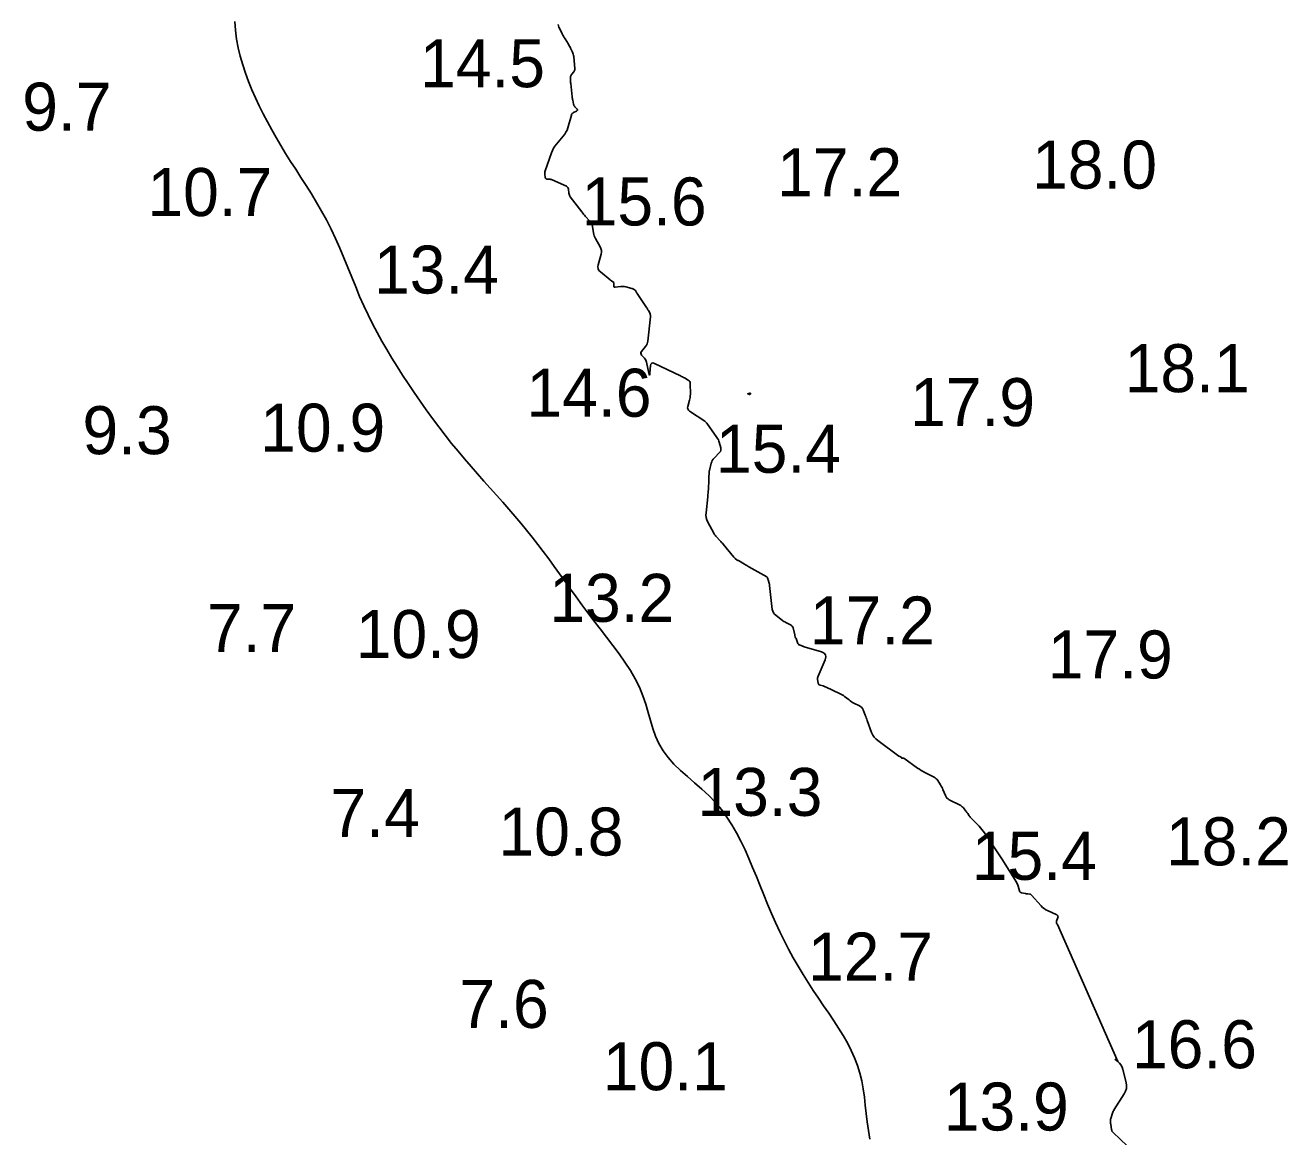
# Model space of a CAD drawing. Extents: x 3040093 to 3056816, y 408076 to 509144.
# Drawn here: x 3043857.3 to 3043988.8, y 435976.4 to 436092.1 of the extents above; entities that cross this region are included whole.
import ezdxf

# ---------------------------------------------------------------- set-up
doc = ezdxf.new("R2010")
doc.units = 0
for name, color, linetype in [('V-CHAN-CONT-EL12-1112', 7, 'Continuous'), ('V-CHAN-CONT-EL15', 7, 'Continuous'), ('V-TOPO-SOUN-0810', 7, 'Continuous')]:
    doc.layers.add(name, color=color, linetype=linetype)

msp = doc.modelspace()

# ---------------------------------------------------------------- linework, layer by layer
at = {"layer": 'V-CHAN-CONT-EL12-1112'}
msp.add_lwpolyline([(3043945.24, 435976.13), (3043945.09, 435977.03), (3043944.98, 435977.92), (3043944.87, 435978.8), (3043944.77, 435979.67), (3043944.67, 435980.52), (3043944.55, 435981.36), (3043944.4, 435982.19), (3043944.21, 435983), (3043943.96, 435983.8), (3043943.66, 435984.6), (3043943.31, 435985.38), (3043942.9, 435986.15), (3043942.46, 435986.92), (3043941.99, 435987.69), (3043941.48, 435988.46), (3043940.96, 435989.24), (3043940.43, 435990.03), (3043939.9, 435990.82), (3043939.36, 435991.63), (3043938.83, 435992.45), (3043938.3, 435993.29), (3043937.78, 435994.15), (3043937.27, 435995.02), (3043936.78, 435995.91), (3043936.31, 435996.81), (3043935.86, 435997.74), (3043935.43, 435998.69), (3043935.01, 435999.64), (3043934.6, 436000.6), (3043934.21, 436001.57), (3043933.82, 436002.53), (3043933.43, 436003.49), (3043933.04, 436004.43), (3043932.65, 436005.36), (3043932.25, 436006.28), (3043931.82, 436007.17), (3043931.37, 436008.03), (3043930.89, 436008.87), (3043930.36, 436009.68), (3043929.79, 436010.46), (3043929.16, 436011.2), (3043928.48, 436011.91), (3043927.75, 436012.59), (3043927, 436013.24), (3043926.25, 436013.89), (3043925.53, 436014.54), (3043924.85, 436015.2), (3043924.24, 436015.88), (3043923.71, 436016.58), (3043923.28, 436017.33), (3043922.94, 436018.1), (3043922.65, 436018.91), (3043922.4, 436019.73), (3043922.16, 436020.58), (3043921.91, 436021.44), (3043921.62, 436022.31), (3043921.26, 436023.19), (3043920.82, 436024.07), (3043920.31, 436024.94), (3043919.75, 436025.82), (3043919.13, 436026.69), (3043918.48, 436027.55), (3043917.82, 436028.41), (3043917.16, 436029.27), (3043916.5, 436030.11), (3043915.87, 436030.95), (3043915.26, 436031.78), (3043914.66, 436032.6), (3043914.08, 436033.42), (3043913.51, 436034.22), (3043912.95, 436035.01), (3043912.38, 436035.79), (3043911.82, 436036.56), (3043911.25, 436037.32), (3043910.67, 436038.07), (3043910.09, 436038.82), (3043909.5, 436039.55), (3043908.9, 436040.29), (3043908.29, 436041.02), (3043907.67, 436041.74), (3043907.04, 436042.47), (3043906.39, 436043.2), (3043905.73, 436043.93), (3043905.07, 436044.67), (3043904.4, 436045.42), (3043903.73, 436046.19), (3043903.05, 436046.97), (3043902.37, 436047.77), (3043901.7, 436048.6), (3043901.03, 436049.45), (3043900.36, 436050.31), (3043899.71, 436051.2), (3043899.06, 436052.1), (3043898.42, 436053), (3043897.8, 436053.91), (3043897.19, 436054.82), (3043896.6, 436055.71), (3043896.03, 436056.6), (3043895.48, 436057.48), (3043894.95, 436058.36), (3043894.44, 436059.25), (3043893.94, 436060.14), (3043893.46, 436061.05), (3043893, 436061.97), (3043892.56, 436062.92), (3043892.13, 436063.89), (3043891.72, 436064.89), (3043891.31, 436065.9), (3043890.9, 436066.91), (3043890.49, 436067.93), (3043890.06, 436068.94), (3043889.62, 436069.94), (3043889.16, 436070.92), (3043888.67, 436071.87), (3043888.16, 436072.79), (3043887.64, 436073.7), (3043887.1, 436074.58), (3043886.55, 436075.45), (3043886.01, 436076.3), (3043885.47, 436077.14), (3043884.94, 436077.97), (3043884.42, 436078.8), (3043883.92, 436079.62), (3043883.44, 436080.44), (3043882.97, 436081.26), (3043882.53, 436082.08), (3043882.1, 436082.91), (3043881.68, 436083.74), (3043881.29, 436084.58), (3043880.92, 436085.42), (3043880.56, 436086.28), (3043880.24, 436087.15), (3043879.95, 436088.02), (3043879.7, 436088.91), (3043879.48, 436089.8), (3043879.31, 436090.71), (3043879.19, 436091.62), (3043879.12, 436092.54)], dxfattribs=at)
at = {"layer": 'V-CHAN-CONT-EL15'}
for points in [[(3043971.05, 435984.22), (3043964.77, 435998.5), (3043964.71, 435998.57), (3043964.67, 435998.65), (3043964.67, 435998.73), (3043964.69, 435998.83), (3043964.82, 435999.21), (3043964.84, 435999.3), (3043964.83, 435999.38), (3043964.78, 435999.44), (3043964.71, 435999.49), (3043963.75, 435999.93), (3043963.56, 436000.02), (3043963.39, 436000.14), (3043963.23, 436000.27), (3043963.09, 436000.42), (3043962.09, 436001.55), (3043962.05, 436001.59), (3043962, 436001.62), (3043961.96, 436001.64), (3043961.9, 436001.65), (3043961.68, 436001.67), (3043961.62, 436001.67), (3043961.57, 436001.68), (3043961.51, 436001.69), (3043961.46, 436001.7), (3043961.03, 436001.79), (3043960.95, 436001.82), (3043960.89, 436001.87), (3043960.84, 436001.93), (3043960.81, 436002.01), (3043960.68, 436002.49), (3043960.65, 436002.6), (3043960.61, 436002.7), (3043960.56, 436002.8), (3043960.51, 436002.9), (3043958.97, 436005.33), (3043958.77, 436005.64), (3043958.57, 436005.95), (3043958.36, 436006.26), (3043958.16, 436006.56), (3043957.17, 436008.04), (3043957.04, 436008.22), (3043956.9, 436008.39), (3043956.76, 436008.56), (3043956.61, 436008.72), (3043955.79, 436009.56), (3043955.74, 436009.61), (3043955.69, 436009.67), (3043955.64, 436009.73), (3043955.6, 436009.79), (3043955.43, 436010.04), (3043955.38, 436010.11), (3043955.34, 436010.17), (3043955.3, 436010.23), (3043955.25, 436010.29), (3043954.99, 436010.63), (3043954.93, 436010.7), (3043954.86, 436010.76), (3043954.78, 436010.82), (3043954.7, 436010.87), (3043953.51, 436011.48), (3043953.38, 436011.56), (3043953.27, 436011.66), (3043953.18, 436011.78), (3043953.11, 436011.92), (3043952.85, 436012.55), (3043952.8, 436012.67), (3043952.74, 436012.79), (3043952.67, 436012.9), (3043952.61, 436013.02), (3043952.33, 436013.47), (3043952.25, 436013.58), (3043952.16, 436013.67), (3043952.06, 436013.75), (3043951.95, 436013.82), (3043950.98, 436014.31), (3043950.79, 436014.42), (3043950.59, 436014.53), (3043950.4, 436014.65), (3043950.22, 436014.78), (3043948.78, 436015.8), (3043948.77, 436015.81), (3043948.75, 436015.81), (3043948.72, 436015.82), (3043948.7, 436015.82), (3043948.6, 436015.81), (3043948.58, 436015.81), (3043948.57, 436015.81), (3043948.57, 436015.82), (3043948.56, 436015.83), (3043948.55, 436015.89), (3043948.54, 436015.9), (3043948.54, 436015.91), (3043948.53, 436015.92), (3043948.52, 436015.93), (3043948.38, 436015.98), (3043948.35, 436015.99), (3043948.32, 436016), (3043948.3, 436016.02), (3043948.27, 436016.03), (3043946.06, 436017.64), (3043945.85, 436017.81), (3043945.68, 436018), (3043945.54, 436018.22), (3043945.43, 436018.47), (3043944.97, 436019.72), (3043944.92, 436019.86), (3043944.87, 436020), (3043944.82, 436020.14), (3043944.76, 436020.28), (3043944.55, 436020.84), (3043944.49, 436020.97), (3043944.41, 436021.08), (3043944.3, 436021.17), (3043944.18, 436021.25), (3043943.59, 436021.55), (3043943.45, 436021.62), (3043943.33, 436021.69), (3043943.2, 436021.78), (3043943.08, 436021.87), (3043942.61, 436022.25), (3043942.49, 436022.34), (3043942.37, 436022.42), (3043942.24, 436022.49), (3043942.1, 436022.56), (3043940.68, 436023.22), (3043940.6, 436023.25), (3043940.53, 436023.28), (3043940.45, 436023.31), (3043940.37, 436023.33), (3043940.06, 436023.42), (3043939.98, 436023.45), (3043939.93, 436023.49), (3043939.89, 436023.55), (3043939.87, 436023.63), (3043939.81, 436024), (3043939.8, 436024.09), (3043939.8, 436024.18), (3043939.82, 436024.26), (3043939.85, 436024.35), (3043940.59, 436026.07), (3043940.67, 436026.35), (3043940.63, 436026.58), (3043940.48, 436026.76), (3043940.21, 436026.88), (3043938.39, 436027.42), (3043938.33, 436027.44), (3043938.27, 436027.46), (3043938.21, 436027.48), (3043938.15, 436027.51), (3043937.91, 436027.6), (3043937.85, 436027.63), (3043937.81, 436027.67), (3043937.77, 436027.72), (3043937.74, 436027.77), (3043937.56, 436028.26), (3043937.52, 436028.36), (3043937.48, 436028.46), (3043937.45, 436028.57), (3043937.42, 436028.67), (3043937.25, 436029.37), (3043937.21, 436029.47), (3043937.15, 436029.56), (3043937.08, 436029.63), (3043936.99, 436029.69), (3043936.58, 436029.89), (3043936.48, 436029.94), (3043936.39, 436030), (3043936.29, 436030.06), (3043936.2, 436030.12), (3043935.44, 436030.69), (3043935.3, 436030.81), (3043935.2, 436030.96), (3043935.13, 436031.12), (3043935.09, 436031.3), (3043934.81, 436033.79), (3043934.8, 436033.86), (3043934.79, 436033.92), (3043934.77, 436033.99), (3043934.75, 436034.05), (3043934.65, 436034.38), (3043934.64, 436034.41), (3043934.63, 436034.44), (3043934.62, 436034.47), (3043934.62, 436034.49), (3043934.58, 436034.6), (3043934.57, 436034.63), (3043934.56, 436034.65), (3043934.54, 436034.67), (3043934.52, 436034.68), (3043932.64, 436035.74), (3043932.53, 436035.81), (3043932.42, 436035.87), (3043932.31, 436035.94), (3043932.2, 436036.01), (3043931.56, 436036.4), (3043931.55, 436036.4), (3043931.54, 436036.41), (3043931.53, 436036.41), (3043931.52, 436036.41), (3043931.47, 436036.41), (3043931.46, 436036.41), (3043931.45, 436036.41), (3043931.44, 436036.42), (3043931.43, 436036.43), (3043931.22, 436036.61), (3043931.19, 436036.64), (3043931.15, 436036.68), (3043931.12, 436036.72), (3043931.09, 436036.75), (3043929.98, 436038.1), (3043929.9, 436038.19), (3043929.81, 436038.29), (3043929.73, 436038.38), (3043929.64, 436038.48), (3043929.29, 436038.85), (3043929.2, 436038.94), (3043929.13, 436039.04), (3043929.05, 436039.14), (3043928.99, 436039.25), (3043928.37, 436040.4), (3043928.27, 436040.63), (3043928.2, 436040.87), (3043928.18, 436041.12), (3043928.19, 436041.37), (3043928.37, 436043.04), (3043928.39, 436043.23), (3043928.41, 436043.43), (3043928.42, 436043.62), (3043928.43, 436043.81), (3043928.47, 436044.82), (3043928.48, 436044.9), (3043928.48, 436044.98), (3043928.48, 436045.06), (3043928.49, 436045.14), (3043928.5, 436045.46), (3043928.51, 436045.54), (3043928.52, 436045.62), (3043928.53, 436045.7), (3043928.55, 436045.78), (3043928.73, 436046.53), (3043928.78, 436046.68), (3043928.84, 436046.82), (3043928.93, 436046.95), (3043929.03, 436047.06), (3043929.59, 436047.65), (3043929.68, 436047.76), (3043929.72, 436047.88), (3043929.74, 436048), (3043929.72, 436048.14), (3043929.57, 436048.71), (3043929.52, 436048.84), (3043929.47, 436048.98), (3043929.4, 436049.1), (3043929.32, 436049.22), (3043928.26, 436050.7), (3043928.25, 436050.72), (3043928.23, 436050.74), (3043928.22, 436050.76), (3043928.2, 436050.77), (3043928.13, 436050.85), (3043928.11, 436050.87), (3043928.1, 436050.88), (3043928.08, 436050.9), (3043928.06, 436050.91), (3043926.46, 436051.96), (3043926.35, 436052.06), (3043926.28, 436052.18), (3043926.26, 436052.31), (3043926.28, 436052.45), (3043926.47, 436053.08), (3043926.51, 436053.23), (3043926.53, 436053.39), (3043926.55, 436053.55), (3043926.56, 436053.71), (3043926.55, 436054.84), (3043926.54, 436054.95), (3043926.5, 436055.04), (3043926.43, 436055.12), (3043926.34, 436055.18), (3043925.94, 436055.41), (3043925.84, 436055.47), (3043925.73, 436055.52), (3043925.63, 436055.57), (3043925.53, 436055.62), (3043922.81, 436056.92), (3043922.65, 436056.97), (3043922.54, 436056.95), (3043922.46, 436056.86), (3043922.42, 436056.7), (3043922.35, 436055.91), (3043922.33, 436055.77), (3043922.3, 436055.71), (3043922.27, 436055.76), (3043922.23, 436055.91), (3043922, 436057.05), (3043921.97, 436057.17), (3043921.93, 436057.27), (3043921.87, 436057.37), (3043921.8, 436057.46), (3043921.48, 436057.8), (3043921.42, 436057.89), (3043921.4, 436057.98), (3043921.41, 436058.07), (3043921.47, 436058.16), (3043921.9, 436058.7), (3043921.98, 436058.82), (3043922.05, 436058.95), (3043922.1, 436059.09), (3043922.13, 436059.24), (3043922.42, 436061.77), (3043922.42, 436061.86), (3043922.41, 436061.95), (3043922.39, 436062.03), (3043922.36, 436062.11), (3043922.19, 436062.43), (3043922.14, 436062.51), (3043922.1, 436062.59), (3043922.05, 436062.67), (3043922, 436062.74), (3043921.02, 436064.2), (3043921, 436064.23), (3043920.98, 436064.26), (3043920.97, 436064.29), (3043920.95, 436064.32), (3043920.89, 436064.46), (3043920.87, 436064.49), (3043920.85, 436064.52), (3043920.83, 436064.54), (3043920.8, 436064.56), (3043920.63, 436064.66), (3043920.6, 436064.68), (3043920.56, 436064.69), (3043920.52, 436064.71), (3043920.47, 436064.72), (3043919.83, 436064.91), (3043919.71, 436064.93), (3043919.58, 436064.95), (3043919.46, 436064.95), (3043919.33, 436064.94), (3043918.72, 436064.85), (3043918.66, 436064.85), (3043918.62, 436064.87), (3043918.59, 436064.91), (3043918.58, 436064.97), (3043918.58, 436065.3), (3043918.57, 436065.34), (3043918.56, 436065.38), (3043918.54, 436065.41), (3043918.5, 436065.43), (3043918.35, 436065.52), (3043918.32, 436065.54), (3043918.28, 436065.57), (3043918.24, 436065.59), (3043918.21, 436065.62), (3043917.19, 436066.45), (3043917.04, 436066.61), (3043916.95, 436066.78), (3043916.92, 436066.98), (3043916.95, 436067.2), (3043917.26, 436068.3), (3043917.3, 436068.5), (3043917.3, 436068.7), (3043917.25, 436068.89), (3043917.17, 436069.08), (3043916.68, 436069.93), (3043916.61, 436070.07), (3043916.55, 436070.22), (3043916.51, 436070.36), (3043916.47, 436070.52), (3043916.33, 436071.39), (3043916.33, 436071.42), (3043916.32, 436071.45), (3043916.3, 436071.47), (3043916.29, 436071.5), (3043916.21, 436071.59), (3043916.19, 436071.62), (3043916.17, 436071.64), (3043916.15, 436071.67), (3043916.13, 436071.69), (3043915.62, 436072.27), (3043915.53, 436072.37), (3043915.44, 436072.48), (3043915.35, 436072.59), (3043915.27, 436072.7), (3043914.06, 436074.27), (3043914, 436074.36), (3043913.96, 436074.45), (3043913.93, 436074.55), (3043913.91, 436074.65), (3043913.87, 436075.07), (3043913.85, 436075.17), (3043913.8, 436075.25), (3043913.74, 436075.31), (3043913.65, 436075.37), (3043912.16, 436076.04), (3043912.09, 436076.07), (3043912.03, 436076.09), (3043911.96, 436076.1), (3043911.89, 436076.11), (3043911.61, 436076.13), (3043911.54, 436076.15), (3043911.5, 436076.18), (3043911.46, 436076.22), (3043911.45, 436076.28), (3043911.4, 436076.65), (3043911.4, 436076.73), (3043911.4, 436076.81), (3043911.42, 436076.89), (3043911.44, 436076.97), (3043912.09, 436078.85), (3043912.19, 436079.09), (3043912.31, 436079.33), (3043912.45, 436079.55), (3043912.61, 436079.76), (3043913.32, 436080.58), (3043913.48, 436080.79), (3043913.61, 436081), (3043913.72, 436081.23), (3043913.8, 436081.47), (3043914.17, 436082.78), (3043914.2, 436082.87), (3043914.25, 436082.94), (3043914.31, 436082.99), (3043914.38, 436083.04), (3043914.72, 436083.21), (3043914.78, 436083.25), (3043914.81, 436083.29), (3043914.8, 436083.34), (3043914.76, 436083.4), (3043914.54, 436083.65), (3043914.49, 436083.71), (3043914.44, 436083.78), (3043914.41, 436083.86), (3043914.39, 436083.94), (3043914.32, 436084.33), (3043914.3, 436084.42), (3043914.29, 436084.51), (3043914.27, 436084.6), (3043914.26, 436084.7), (3043914.1, 436086.09), (3043914.09, 436086.17), (3043914.09, 436086.25), (3043914.08, 436086.33), (3043914.08, 436086.41), (3043914.08, 436086.73), (3043914.09, 436086.81), (3043914.11, 436086.89), (3043914.14, 436086.95), (3043914.19, 436087.02), (3043914.42, 436087.29), (3043914.47, 436087.36), (3043914.5, 436087.43), (3043914.52, 436087.51), (3043914.52, 436087.59), (3043914.41, 436088.9), (3043914.39, 436089.01), (3043914.37, 436089.12), (3043914.33, 436089.23), (3043914.29, 436089.34), (3043914.08, 436089.76), (3043914.03, 436089.86), (3043913.97, 436089.96), (3043913.91, 436090.07), (3043913.86, 436090.17), (3043913.51, 436090.73), (3043913.43, 436090.86), (3043913.36, 436090.99), (3043913.29, 436091.12), (3043913.22, 436091.26), (3043912.93, 436091.84), (3043912.87, 436091.96), (3043912.83, 436092.09), (3043912.79, 436092.21)], [(3043972.03, 435975.45), (3043970.57, 435976.81), (3043970.51, 435976.89), (3043970.45, 435976.97), (3043970.42, 435977.06), (3043970.4, 435977.15), (3043970.32, 435977.65), (3043970.32, 435977.7), (3043970.31, 435977.76), (3043970.3, 435977.81), (3043970.3, 435977.87), (3043970.29, 435978.09), (3043970.29, 435978.14), (3043970.29, 435978.19), (3043970.3, 435978.25), (3043970.32, 435978.3), (3043970.5, 435978.83), (3043970.54, 435978.93), (3043970.59, 435979.03), (3043970.64, 435979.13), (3043970.69, 435979.22), (3043971.73, 435980.85), (3043971.87, 435981.13), (3043971.95, 435981.41), (3043971.97, 435981.71), (3043971.92, 435982.02), (3043971.59, 435983.4), (3043971.51, 435983.64), (3043971.39, 435983.86), (3043971.24, 435984.05), (3043971.05, 435984.22), (3043970.76, 435984.45)]]:
    msp.add_lwpolyline(points, dxfattribs=at)
msp.add_lwpolyline([(3043932.8, 436053.82), (3043932.81, 436053.81), (3043932.81, 436053.81), (3043932.81, 436053.8), (3043932.83, 436053.77), (3043932.83, 436053.76), (3043932.83, 436053.76), (3043932.83, 436053.75), (3043932.82, 436053.75), (3043932.77, 436053.71), (3043932.76, 436053.7), (3043932.75, 436053.7), (3043932.74, 436053.7), (3043932.73, 436053.7), (3043932.55, 436053.74), (3043932.53, 436053.75), (3043932.52, 436053.76), (3043932.52, 436053.77), (3043932.55, 436053.77), (3043932.76, 436053.83), (3043932.77, 436053.83), (3043932.77, 436053.83), (3043932.78, 436053.83), (3043932.78, 436053.83), (3043932.8, 436053.82)], close=True, dxfattribs=at)

# ---------------------------------------------------------------- texts
at = {"layer": 'V-TOPO-SOUN-0810'}
for s, p in [('14.5 ', (3043898.41, 436085.69)), ('9.7', (3043857, 436081.16)), ('18.0 ', (3043962.13, 436075.13)), ('17.2 ', (3043935.59, 436074.34)), ('10.7 ', (3043870.03, 436072.27)), ('15.6 ', (3043915.24, 436071.29)), ('13.4 ', (3043893.62, 436064.2)), ('18.1 ', (3043971.77, 436053.93)), ('14.6 ', (3043909.5, 436051.37)), ('17.9 ', (3043949.43, 436050.39)), ('9.3', (3043863.27, 436047.47)), ('10.9 ', (3043881.78, 436047.73)), ('15.4 ', (3043929.22, 436045.53)), ('13.2 ', (3043911.87, 436030.01)), ('17.2 ', (3043939, 436027.65)), ('7.7', (3043876.23, 436026.86)), ('10.9 ', (3043891.72, 436026.24)), ('17.9 ', (3043963.77, 436024.11)), ('13.3 ', (3043927.29, 436009.8)), ('7.4', (3043889.09, 436007.61)), ('10.8 ', (3043906.58, 436005.67)), ('18.2 ', (3043976.07, 436004.65)), ('15.4 ', (3043955.86, 436003.14)), ('12.7 ', (3043938.8, 435992.65)), ('7.6', (3043902.52, 435987.72)), ('16.6 ', (3043972.53, 435983.52)), ('10.1 ', (3043917.44, 435981.23)), ('13.9 ', (3043952.94, 435977.03))]:
    msp.add_text(s, height=5, dxfattribs=at).set_placement(p)

doc.saveas('drawing.dxf')
